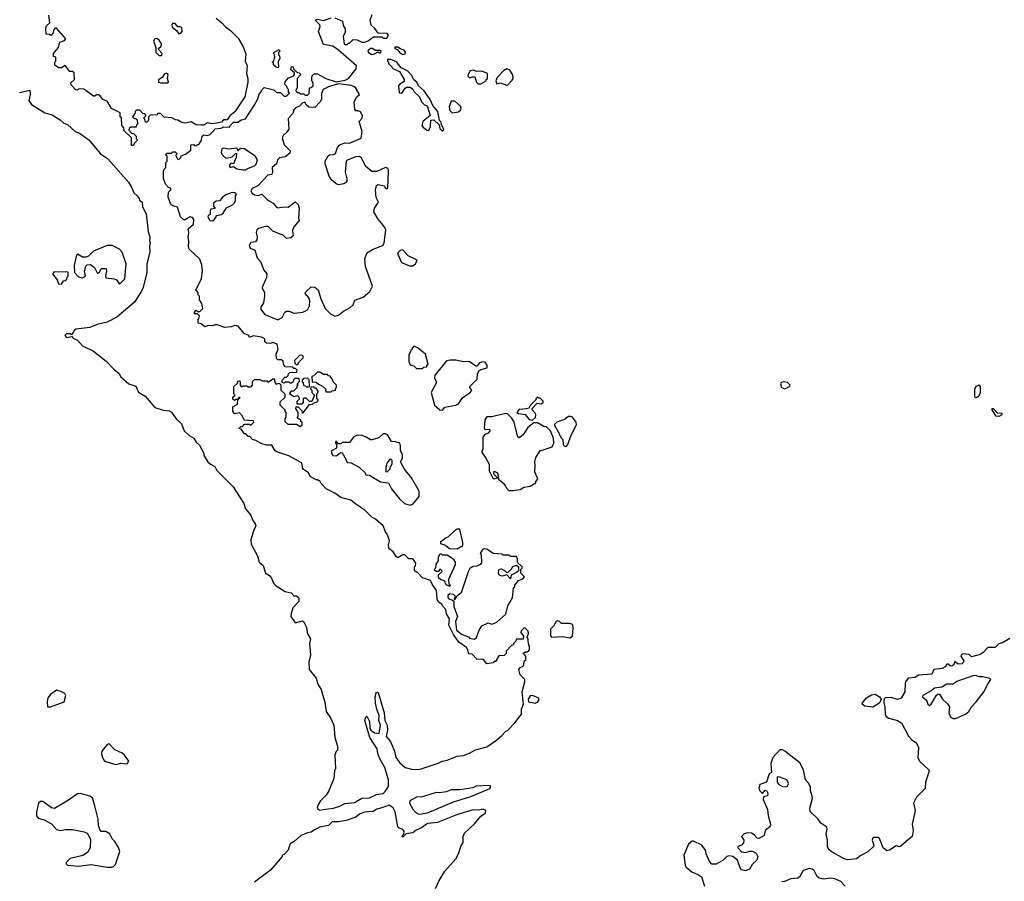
# Model space of a CAD drawing. Extents: x 2106670 to 2323771, y 35271 to 224896.
# Tile 270 of 419: x 2300577 to 2308539, y 93284 to 100249. Entities that reach past the tile are written whole.
import ezdxf

# ---------------------------------------------------------------- set-up
doc = ezdxf.new("R2010")
doc.units = 0

msp = doc.modelspace()

# ---------------------------------------------------------------- linework, layer by layer
at = {"layer": '0CON20XD'}
for points in [[(2302165, 100262.5), (2302213, 100223), (2302240.7, 100190.7), (2302283, 100163), (2302345, 100100), (2302382.5, 100035), (2302407, 99973), (2302400, 99915), (2302417.5, 99875), (2302410, 99815), (2302422.5, 99775), (2302423.3, 99745), (2302397.5, 99625), (2302316.4, 99503.6), (2302277, 99473), (2302255, 99440), (2302225, 99440), (2302208.3, 99421.7), (2302168.3, 99411.7), (2302127, 99407), (2302095, 99416.7), (2302065, 99397.5), (2302045, 99396.7), (2302005, 99400), (2301965, 99422.5), (2301915, 99412.5), (2301888.3, 99418.3), (2301855, 99437.5), (2301838.3, 99438.3), (2301807, 99457), (2301745, 99462.5), (2301715, 99490), (2301695, 99490), (2301685, 99480), (2301631.7, 99478.3), (2301620, 99465), (2301620, 99435), (2301605, 99420), (2301595, 99420), (2301590, 99445), (2301580, 99455), (2301598.3, 99471.7), (2301598.3, 99478.3), (2301588.3, 99488.3), (2301571.7, 99491.7), (2301548.3, 99518.3), (2301523, 99517), (2301511.7, 99508.3), (2301508.3, 99491.7), (2301490, 99465), (2301501.7, 99451.7), (2301515, 99450), (2301528.3, 99438.3), (2301530, 99405), (2301521.7, 99398.3), (2301518.3, 99381.7), (2301475, 99380), (2301461.7, 99368.3), (2301460, 99355), (2301481.7, 99331.7), (2301498.3, 99328.3), (2301518.3, 99308.3), (2301520, 99285), (2301530, 99275), (2301501.7, 99248.3), (2301498.3, 99231.7), (2301481.7, 99231.7), (2301480, 99295), (2301421.7, 99351.7), (2301420, 99375), (2301403, 99393), (2301400, 99455), (2301390, 99465), (2301390, 99495), (2301320.7, 99530.7), (2301285, 99590), (2301250, 99605), (2301227.5, 99635), (2301215, 99642.5), (2301198.3, 99641.7), (2301185, 99630), (2301175, 99630), (2301095, 99687.5), (2301055, 99690), (2301045, 99680), (2301031.7, 99681.7), (2300990, 99725), (2300991.7, 99738.3), (2301020, 99765), (2301018.3, 99818.3), (2301005, 99830), (2300981.7, 99831.7), (2300945, 99880), (2300915, 99860), (2300895, 99860), (2300861.7, 99881.7), (2300860, 99905), (2300870, 99915), (2300870, 99945), (2300851.7, 99951.7), (2300850, 99975), (2300890, 100025), (2300901.7, 100068.3), (2300938.3, 100081.7), (2300950, 100095), (2300875, 100180), (2300865, 100180), (2300850, 100165), (2300848.3, 100141.7), (2300828.3, 100121.7), (2300815, 100130), (2300791.7, 100131.7), (2300788.3, 100181.7), (2300795, 100200), (2300820, 100225), (2300813.3, 100285)], [(2303003, 100207), (2302967.5, 100245), (2302985, 100253.3), (2303035, 100243.8), (2303095, 100263.3)], [(2303125, 100263.3), (2303188.3, 100238.3), (2303193, 100203), (2303210, 100175), (2303210, 100145), (2303193.3, 100115), (2303200, 100055), (2303205, 100050), (2303225, 100050), (2303235, 100060), (2303245, 100060), (2303275, 100090), (2303305, 100087.5), (2303345, 100066.7), (2303365, 100066.7), (2303395, 100077.5), (2303438.3, 100111.7), (2303505, 100110), (2303515, 100100), (2303545, 100100), (2303560, 100125), (2303548.3, 100138.3), (2303475, 100140), (2303448.3, 100178.3), (2303420, 100205), (2303412.5, 100245), (2303428.3, 100291.7)], [(2303035, 93864.2), (2303115, 93875.6), (2303165, 93890.9), (2303205, 93913), (2303285, 93921.4), (2303345, 93954.8), (2303405, 93957.8), (2303463.1, 93985), (2303515, 93994.8), (2303531.4, 94008.6), (2303559.4, 94050.6), (2303560.3, 94105), (2303530, 94205), (2303490.4, 94275), (2303473.1, 94316.9), (2303467.2, 94355), (2303409.4, 94445), (2303368.9, 94585), (2303375, 94612.5), (2303385, 94620), (2303405, 94576.7), (2303409.5, 94525), (2303416.8, 94506.8), (2303445, 94485.3), (2303485, 94477.5), (2303495.9, 94545), (2303480.9, 94585), (2303484.7, 94625), (2303465, 94674), (2303453.8, 94723.8), (2303450.9, 94775), (2303462.5, 94815), (2303475, 94810), (2303525.4, 94644.6), (2303528.8, 94585), (2303548.9, 94545), (2303551.1, 94505), (2303541.3, 94455), (2303575.7, 94415), (2303606.8, 94335), (2303618.4, 94285), (2303652.3, 94242.3), (2303695, 94203.4), (2303755, 94188.7), (2303815, 94191.6), (2303961.9, 94238.1), (2303993.9, 94256.1), (2304035, 94263.3), (2304115, 94294.2), (2304165, 94302), (2304215, 94318.8), (2304263.5, 94346.6), (2304355, 94371.9), (2304431.8, 94425), (2304475, 94463.5), (2304505, 94494.4), (2304525, 94504.5), (2304581.4, 94565), (2304633.8, 94635), (2304636.2, 94675), (2304650, 94715), (2304640, 94815), (2304662.5, 94895), (2304662.5, 94915), (2304623, 94953), (2304612.5, 94995), (2304621.7, 95008.3), (2304650, 95025), (2304660, 95065), (2304670, 95075), (2304670, 95105), (2304651.7, 95121.7), (2304651.7, 95128.3), (2304665, 95140), (2304685, 95140), (2304700, 95155), (2304700, 95185), (2304693, 95193), (2304687.5, 95225), (2304690, 95245), (2304680, 95255), (2304691.7, 95288.3), (2304690, 95305), (2304665, 95330), (2304655, 95330), (2304641.7, 95318.3), (2304631.7, 95308.3), (2304630, 95295), (2304650, 95265), (2304648.3, 95241.7), (2304595, 95240), (2304590, 95225), (2304570, 95205), (2304570, 95195), (2304555, 95190), (2304510, 95145), (2304510, 95125), (2304495, 95110), (2304452.5, 95107.5), (2304425, 95060), (2304415, 95060), (2304405, 95050), (2304355, 95042.5), (2304327, 95077), (2304275, 95080), (2304235, 95120), (2304213, 95123), (2304205, 95130), (2304201.2, 95155), (2304190, 95175), (2304127, 95217), (2304085, 95280), (2304047.5, 95355), (2304052.5, 95405), (2304027.5, 95445), (2304021.7, 95481.7), (2303995, 95510), (2303990, 95525), (2303965, 95540), (2303953.9, 95563.9), (2303947.5, 95635), (2303912.5, 95685), (2303900, 95715), (2303835, 95737.5), (2303795, 95780), (2303785, 95782.5), (2303770, 95795), (2303770, 95825), (2303777, 95833), (2303780, 95855), (2303768.3, 95878.3), (2303755, 95890), (2303725, 95890), (2303691.7, 95921.7), (2303675, 95922.5), (2303635, 95900), (2303620.7, 95910.7), (2303596.4, 95946.4), (2303562.5, 95975), (2303560, 96005), (2303567, 96037), (2303552.5, 96085), (2303535, 96110), (2303516.1, 96156.1), (2303455, 96212.5), (2303425, 96227.5), (2303367.5, 96285), (2303295, 96332.5), (2303256.1, 96366.1), (2303175, 96386.7), (2303125, 96422.5), (2303055, 96457.5), (2303015, 96500), (2303005, 96520), (2302995, 96520), (2302985, 96530), (2302975, 96530), (2302925, 96557.5), (2302912.5, 96585), (2302872.3, 96612.3), (2302863.3, 96625), (2302862.5, 96655), (2302855, 96667.5), (2302753.6, 96723.6), (2302656.4, 96756.4), (2302643.3, 96765), (2302615, 96810), (2302575, 96810), (2302535, 96820), (2302487, 96847), (2302460, 96855), (2302438.3, 96878.3), (2302425, 96880), (2302405, 96900), (2302395, 96900), (2302368.3, 96938.3), (2302350, 96945), (2302365, 96960), (2302378.3, 96961.7), (2302395, 96980), (2302435, 96980), (2302445, 96970), (2302470, 96995), (2302467.5, 97007.5), (2302391.7, 97011.7), (2302380, 97045), (2302355, 97070), (2302315, 97062.5), (2302300, 97085), (2302301.7, 97118.3), (2302338.3, 97141.7), (2302340, 97180), (2302360, 97195), (2302351.7, 97198.3), (2302340, 97180), (2302325, 97180), (2302315, 97170), (2302301.7, 97181.7), (2302301.7, 97198.3), (2302320, 97215), (2302310, 97225), (2302310, 97285), (2302338.3, 97311.7), (2302341.7, 97328.3), (2302355, 97330), (2302360, 97325), (2302360, 97295), (2302375, 97280), (2302385, 97290), (2302415, 97290), (2302425, 97280), (2302448.3, 97281.7), (2302460, 97295), (2302460, 97325), (2302475, 97340), (2302525, 97340), (2302535, 97330), (2302575, 97330), (2302585, 97320), (2302628.3, 97348.3), (2302638.3, 97338.3), (2302640, 97315), (2302651.7, 97301.7), (2302675, 97310), (2302688.3, 97298.3), (2302690, 97255), (2302720, 97225), (2302720, 97195), (2302681.7, 97158.3), (2302680, 97135), (2302720, 97095), (2302720, 97085), (2302730, 97075), (2302730, 97035), (2302720, 97025), (2302721.7, 97001.7), (2302745, 96980), (2302815, 96980), (2302845, 96960), (2302860, 96975), (2302860, 96995), (2302851.7, 97001.7), (2302850, 97015), (2302831.7, 97021.7), (2302820, 97035), (2302830, 97045), (2302830, 97075), (2302810, 97105), (2302811.7, 97118.3), (2302828.3, 97118.3), (2302858.3, 97088.3), (2302861.7, 97071.7), (2302868.3, 97071.7), (2302921.7, 97138.3), (2302945, 97140), (2302951.7, 97148.3), (2302988.3, 97161.7), (2302990, 97175), (2302980, 97185), (2302980, 97225), (2302988.3, 97231.7), (2302990, 97245), (2302975, 97270), (2302965, 97270), (2302955, 97280), (2302931.7, 97278.3), (2302930, 97265), (2302940, 97255), (2302940, 97235), (2302960, 97215), (2302938.3, 97161.7), (2302921.7, 97161.7), (2302895, 97190), (2302875, 97190), (2302870, 97185), (2302870, 97155), (2302858.3, 97141.7), (2302821.7, 97141.7), (2302820, 97165), (2302840, 97185), (2302838.3, 97198.3), (2302825, 97207.5), (2302795, 97200), (2302760, 97225), (2302775, 97250), (2302795, 97250), (2302820, 97275), (2302821.7, 97288.3), (2302830, 97295), (2302820, 97305), (2302840, 97325), (2302838.3, 97348.3), (2302801.7, 97348.3), (2302791.7, 97338.3), (2302788.3, 97321.7), (2302775, 97310), (2302765, 97310), (2302755, 97320), (2302725, 97320), (2302715, 97310), (2302700, 97315), (2302700, 97335), (2302721.7, 97358.3), (2302735, 97360), (2302748.3, 97371.7), (2302750, 97385), (2302761.7, 97398.3), (2302815, 97400), (2302820, 97415), (2302808.3, 97428.3), (2302795, 97430), (2302785, 97440), (2302723, 97443), (2302710, 97465), (2302708.3, 97488.3), (2302695, 97500), (2302665, 97500), (2302655, 97510), (2302650, 97545), (2302667.5, 97585), (2302660, 97625), (2302625, 97640), (2302605, 97632.5), (2302573, 97633), (2302560, 97645), (2302558.3, 97668.3), (2302531.7, 97681.7), (2302465, 97692.5), (2302435, 97680), (2302430, 97695), (2302393.6, 97713.6), (2302345, 97772.5), (2302317, 97777), (2302287, 97767), (2302235, 97760), (2302175, 97782.5), (2302155, 97782.5), (2302135, 97773.3), (2302105, 97777.5), (2302075, 97767.5), (2302045, 97790), (2302020, 97795), (2302020, 97825), (2302027, 97833), (2302030, 97855), (2302015, 97870), (2301991.7, 97871.7), (2301990, 97885), (2302005, 97900), (2302015, 97890), (2302035, 97890), (2302057.5, 97915), (2302050, 97955), (2302030, 97985), (2302030, 98015), (2302020, 98025), (2302020, 98045), (2302002.5, 98065), (2302046.7, 98155), (2302056.4, 98223.6), (2302051.2, 98265), (2302035, 98312.5), (2301946.7, 98395), (2301941.2, 98415), (2301946.2, 98455), (2301938.8, 98495), (2301946.2, 98525), (2301940.7, 98559.3), (2301983.3, 98595), (2301986, 98635), (2301975, 98651.2), (2301955, 98656), (2301915, 98630), (2301905, 98630), (2301877.5, 98655), (2301853, 98733), (2301815, 98743.3), (2301800, 98755), (2301777.5, 98815), (2301780, 98855), (2301800, 98875), (2301800, 98885), (2301781.7, 98891.7), (2301755, 98920), (2301740, 98965), (2301740, 99025), (2301745, 99040), (2301760, 99055), (2301760, 99095), (2301770, 99105), (2301770, 99145), (2301760, 99155), (2301765, 99170), (2301805, 99170), (2301815, 99180), (2301835, 99180), (2301850, 99165), (2301840, 99155), (2301841.7, 99141.7), (2301848.3, 99138.3), (2301850, 99125), (2301865, 99120), (2301880, 99135), (2301881.7, 99148.3), (2301918.3, 99161.7), (2301960, 99195), (2301961.7, 99238.3), (2301985, 99240), (2301991.7, 99231.7), (2302005, 99230), (2302015, 99240), (2302025, 99240), (2302047.5, 99275), (2302051.7, 99308.3), (2302065, 99317.5), (2302095, 99312.5), (2302115, 99320), (2302150, 99355), (2302155, 99367.5), (2302205, 99372.5), (2302225, 99382.5), (2302275, 99380), (2302280, 99395), (2302305, 99420), (2302345, 99420), (2302363, 99437), (2302403, 99447), (2302472.5, 99555), (2302501.7, 99608.3), (2302513, 99647), (2302530, 99665), (2302530, 99675), (2302555, 99700), (2302631.7, 99681.7), (2302655, 99660), (2302685, 99660), (2302715, 99630), (2302735, 99630), (2302760, 99655), (2302750, 99665), (2302750, 99685), (2302741.7, 99691.7), (2302738.3, 99708.3), (2302720, 99725), (2302723, 99747), (2302751.7, 99778.3), (2302788.3, 99791.7), (2302800, 99805), (2302798.3, 99818.3), (2302770, 99845), (2302775, 99870), (2302788.3, 99868.3), (2302791.7, 99851.7), (2302821.7, 99821.7), (2302838.3, 99818.3), (2302850, 99805), (2302820, 99775), (2302820, 99695), (2302811.7, 99688.3), (2302810, 99675), (2302821.7, 99661.7), (2302835, 99660), (2302845, 99650), (2302875, 99650), (2302885, 99640), (2302905, 99640), (2302918.3, 99651.7), (2302921.7, 99698.3), (2302935, 99700), (2302950, 99715), (2302950, 99735), (2302940, 99755), (2302940, 99785), (2302945, 99800), (2302958.3, 99811.7), (2302985, 99812.5), (2303053, 99773), (2303135, 99746.2), (2303209.7, 99760.3), (2303237, 99773), (2303298.3, 99851.7), (2303300, 99875), (2303155, 100002.5), (2303110, 100035), (2303035, 100050), (2302993.8, 100155), (2303006.4, 100193.6), (2303003, 100207)], [(2301865, 100133.8), (2301880.4, 100139.5), (2301891.2, 100155), (2301887.5, 100185), (2301875, 100192.5), (2301855, 100192.5), (2301835, 100217.5), (2301811.7, 100218.3), (2301807.5, 100205), (2301813.3, 100185), (2301845, 100162.5), (2301865, 100133.8)], [(2301725, 99960), (2301730, 99975), (2301702.5, 100005), (2301700, 100015), (2301722.5, 100035), (2301723.3, 100055), (2301705, 100083.3), (2301685, 100096.2), (2301670, 100095), (2301660, 100075), (2301677.5, 100025), (2301677.5, 99985), (2301705, 99960), (2301725, 99960)], [(2302665, 99860), (2302650, 99865), (2302630, 99885), (2302628.3, 99898.3), (2302620, 99905), (2302628.3, 99911.7), (2302640, 99945), (2302637, 99967), (2302630, 99975), (2302632.5, 99985), (2302675, 100007.5), (2302680, 99995), (2302670, 99985), (2302670, 99965), (2302677, 99957), (2302680, 99935), (2302668.3, 99911.7), (2302670, 99865), (2302665, 99860)], [(2303425, 99967.5), (2303445, 99972.5), (2303475, 99990), (2303485, 99980), (2303495, 99980), (2303500, 99995), (2303495, 100000), (2303455, 100000), (2303427, 100017), (2303413, 100017), (2303393, 99997), (2303397.5, 99985), (2303425, 99967.5)], [(2303675, 99967.5), (2303695, 99972.5), (2303697, 99987), (2303685, 100002.5), (2303652.5, 100012.5), (2303635, 100027.5), (2303611.7, 100028.3), (2303610, 100015), (2303628.3, 100008.3), (2303655, 99977.5), (2303675, 99967.5)], [(2303995, 99350), (2304005, 99352.5), (2304007.5, 99365), (2303988.3, 99398.3), (2303985, 99420), (2303973, 99433), (2303957.5, 99507.5), (2303918.8, 99555), (2303896.7, 99605), (2303847.5, 99675), (2303802.5, 99715), (2303787.5, 99745), (2303763.6, 99763.6), (2303745, 99800), (2303715, 99832.5), (2303660.7, 99860.7), (2303625, 99907.5), (2303577, 99927), (2303551.7, 99928.3), (2303550, 99915), (2303558.3, 99908.3), (2303560, 99895), (2303590, 99865), (2303593.3, 99853.3), (2303649.3, 99829.3), (2303687, 99767), (2303685, 99750), (2303650.7, 99729.3), (2303640, 99715), (2303647, 99657), (2303667.5, 99655), (2303693.3, 99695), (2303705, 99703.3), (2303733.6, 99703.6), (2303756.4, 99686.4), (2303767.5, 99665), (2303810, 99625), (2303827.5, 99585), (2303851.7, 99561.7), (2303867.5, 99555), (2303873.6, 99543.6), (2303897.5, 99475), (2303837.5, 99425), (2303830, 99395), (2303840.7, 99380.7), (2303870, 99355), (2303885, 99352.5), (2303900, 99385), (2303903, 99437), (2303925, 99440), (2303968.3, 99398.3), (2303975, 99370), (2303995, 99350)], [(2304515, 99720), (2304525, 99722.5), (2304560.7, 99759.3), (2304566.7, 99775), (2304566.1, 99803.9), (2304541.7, 99841.7), (2304515, 99850.8), (2304488.8, 99835), (2304437, 99783), (2304427.5, 99755), (2304435, 99730), (2304465, 99737.5), (2304515, 99720)], [(2301715, 99737.5), (2301775, 99740), (2301780, 99745), (2301773.3, 99775), (2301776.7, 99805), (2301768, 99818), (2301748.3, 99811.7), (2301729.3, 99780.7), (2301698.3, 99761.7), (2301700, 99745), (2301715, 99737.5)], [(2304305, 99730), (2304350, 99755), (2304350, 99765), (2304360, 99775), (2304360, 99815), (2304315, 99833.3), (2304275, 99830), (2304245, 99840), (2304220, 99835), (2304203, 99807), (2304201.7, 99791.7), (2304215, 99780), (2304235, 99787.5), (2304257, 99787), (2304270, 99745), (2304285, 99730), (2304305, 99730)], [(2302665, 97823.3), (2302699.3, 97840.7), (2302722.5, 97885), (2302735, 97892.5), (2302755, 97892.5), (2302795, 97875.7), (2302865.6, 97884.4), (2302905.7, 97904.3), (2302921.2, 97935), (2302924.2, 97975), (2302917, 97997), (2302886.7, 98035), (2302890.8, 98049.2), (2302935, 98090.8), (2302965, 98087.1), (2302991.9, 98065), (2303013.3, 97993.3), (2303048, 97915), (2303091.1, 97871.1), (2303125, 97852.5), (2303155, 97860.5), (2303195, 97893.6), (2303248.5, 97921.5), (2303274.4, 97945), (2303288.3, 97981.7), (2303355, 98006), (2303408.3, 98051.7), (2303430, 98095), (2303374.4, 98254.4), (2303367.1, 98315), (2303382.5, 98355), (2303395, 98368.8), (2303435, 98393.8), (2303512.5, 98425), (2303525, 98442.5), (2303537.7, 98547.7), (2303529.7, 98569.7), (2303502, 98605), (2303475, 98636.7), (2303440.8, 98695), (2303445.8, 98724.2), (2303477.5, 98775), (2303460.7, 98810.7), (2303453.3, 98875), (2303461.7, 98908.3), (2303475, 98917.5), (2303527, 98907), (2303530, 98895), (2303545, 98882.5), (2303555, 98890), (2303560, 99025), (2303555.9, 99045.9), (2303535, 99053.8), (2303465, 99023.3), (2303425, 99022.5), (2303373.9, 99063.9), (2303341.2, 99131.2), (2303325, 99143.3), (2303295, 99141.2), (2303225, 99113.3), (2303216.7, 99105), (2303207.7, 99017.7), (2303223, 98963), (2303222.5, 98945), (2303215, 98932.5), (2303197.7, 98922.3), (2303155, 98913.8), (2303135, 98921.2), (2303096.4, 98956.4), (2303080.8, 98985), (2303046.7, 99085), (2303046.7, 99105), (2303071.2, 99148.8), (2303082.7, 99157.3), (2303115, 99160), (2303131.2, 99168.8), (2303147.5, 99215), (2303165, 99237.5), (2303205, 99253.3), (2303245, 99250), (2303337.5, 99292.5), (2303346, 99345), (2303323.3, 99425), (2303346.1, 99453.9), (2303348.8, 99475), (2303332.5, 99505), (2303315, 99513.3), (2303295, 99512.5), (2303287, 99527), (2303281.2, 99585), (2303303.8, 99625), (2303326.2, 99645), (2303295.5, 99695.5), (2303279.3, 99709.3), (2303256.8, 99716.8), (2303155, 99730), (2303073.6, 99706.4), (2303030, 99685), (2303018.3, 99651.7), (2303017.5, 99605), (2303007.5, 99585), (2302965, 99540), (2302915, 99543.3), (2302895, 99560), (2302885, 99580), (2302875, 99580), (2302860, 99575), (2302839.3, 99550.7), (2302815, 99540), (2302795, 99520), (2302785, 99490), (2302748.3, 99451.7), (2302754.2, 99365), (2302735, 99336.2), (2302710, 99315), (2302700, 99295), (2302715, 99237.5), (2302765, 99190), (2302760.7, 99169.3), (2302725, 99140), (2302677, 99133), (2302662.5, 99115), (2302653.3, 99085), (2302617.5, 99055), (2302622.5, 99015), (2302615, 98997.5), (2302585, 98992.5), (2302502.5, 98905), (2302455.9, 98884.1), (2302446.2, 98865), (2302455.8, 98845.8), (2302475, 98832), (2302505, 98826.7), (2302535, 98837.5), (2302585, 98790), (2302625.6, 98765.6), (2302655, 98732.5), (2302665, 98727.5), (2302695, 98733.3), (2302735, 98737.5), (2302747, 98733), (2302805, 98777.5), (2302830, 98755), (2302836.7, 98725), (2302832.5, 98645), (2302837.5, 98625), (2302793.3, 98575), (2302783.3, 98545), (2302787.5, 98502.5), (2302770, 98485), (2302735, 98480), (2302710, 98505), (2302625, 98540), (2302587, 98577), (2302565, 98577.5), (2302508.3, 98561.7), (2302495, 98550), (2302490, 98525), (2302497.5, 98495), (2302495, 98470), (2302485, 98452.5), (2302445, 98447.5), (2302432.5, 98425), (2302441.7, 98401.7), (2302477.5, 98385), (2302497.5, 98325), (2302523.6, 98293.6), (2302550, 98225), (2302576.2, 98195), (2302573.8, 98165), (2302537.5, 98085), (2302537.5, 98075), (2302557.5, 98045), (2302557.5, 98015), (2302549.3, 97960.7), (2302527.5, 97925), (2302527.5, 97905), (2302560, 97865), (2302665, 97823.3)], [(2300575, 99660), (2300658.3, 99678.3), (2300661.2, 99645), (2300651.2, 99595), (2300672.3, 99562.3), (2300780, 99495), (2300840.7, 99480.7), (2300905, 99440), (2300933.9, 99413.9), (2300965, 99402.5), (2301026.4, 99346.4), (2301060.7, 99330.7), (2301135, 99277.5), (2301227, 99167), (2301286.1, 99126.1), (2301315, 99097.5), (2301456.7, 98935), (2301485, 98890), (2301499.3, 98849.3), (2301527.5, 98825), (2301542.5, 98805), (2301545, 98790), (2301567.5, 98775), (2301570, 98735), (2301599.3, 98679.3), (2301616.4, 98536.4), (2301628.8, 98495), (2301626.7, 98465), (2301633.3, 98445), (2301626.7, 98415), (2301628.3, 98371.7), (2301606.4, 98273.6), (2301606.2, 98205), (2301576.2, 98085), (2301563.3, 98055), (2301505, 97966.7), (2301363.3, 97845), (2301285, 97803.8), (2301204.2, 97785.8), (2301145, 97760), (2301035, 97747.5), (2301020.7, 97739.3), (2300998.3, 97701.7), (2300985, 97710), (2300955, 97710), (2300942.5, 97695), (2300955, 97680), (2300998.3, 97688.3), (2301010, 97675), (2301045, 97657.5), (2301083.9, 97613.9), (2301175, 97570), (2301277.7, 97487.7), (2301345, 97417.5), (2301378.3, 97391.7), (2301395, 97362.5), (2301460, 97305), (2301516.4, 97286.4), (2301537, 97237), (2301592.5, 97205), (2301670, 97115), (2301736.7, 97093.3), (2301785, 97086.2), (2301805.9, 97075.9), (2301842.3, 97022.3), (2301885, 96982.5), (2301907.5, 96925), (2301947, 96887), (2301985, 96867.5), (2302003.6, 96833.6), (2302030.7, 96810.7), (2302067.5, 96745), (2302067.5, 96725), (2302097.5, 96675), (2302120, 96655), (2302156.4, 96636.4), (2302170, 96605), (2302303, 96473), (2302388.3, 96338.3), (2302403.9, 96293.9), (2302445, 96242.5), (2302458.8, 96205), (2302485, 96167.5), (2302485.6, 96155), (2302470, 96125), (2302445.6, 96045), (2302448.1, 96008.1), (2302499.2, 95915), (2302513.3, 95865), (2302545, 95837.5), (2302563.9, 95773.9), (2302596.1, 95756.1), (2302612.5, 95735), (2302630, 95695), (2302651.7, 95671.7), (2302725, 95627.1), (2302773.3, 95615), (2302795, 95592.5), (2302815, 95592.5), (2302833.3, 95575), (2302833.3, 95545), (2302786.3, 95493.7), (2302771.7, 95448.3), (2302770.9, 95425), (2302805, 95374.2), (2302865, 95388.6), (2302875, 95381.2), (2302895, 95342.5), (2302904.1, 95284.1), (2302928, 95245), (2302920, 95205), (2302927.5, 95115), (2302915.4, 95055), (2302917.5, 94995), (2302975, 94926.2), (2302987.9, 94877.9), (2303015, 94833.3), (2303024.2, 94805), (2303045, 94732.5), (2303056.4, 94656.4), (2303091.2, 94605), (2303116.7, 94545), (2303126.7, 94445), (2303147.5, 94375), (2303146.7, 94345), (2303136.4, 94333.6), (2303126.7, 94305), (2303130, 94195), (2303123.8, 94176.2), (2303116.7, 94115), (2303076.2, 94015), (2303055, 93980), (2303010, 93935), (2302991.2, 93905), (2302982.5, 93875), (2302987, 93867), (2303005, 93860), (2303035, 93864.2)], [(2304075, 99497.5), (2304125, 99503.3), (2304141.2, 99518.8), (2304147.5, 99535), (2304140.7, 99550.7), (2304095, 99590), (2304065, 99590), (2304048.8, 99545), (2304054.5, 99514.5), (2304075, 99497.5)], [(2302385, 99036.2), (2302405, 99036.7), (2302415, 99043.3), (2302475, 99068), (2302488.8, 99081.2), (2302498.8, 99115), (2302483.1, 99143.1), (2302395, 99204.3), (2302363.3, 99206.7), (2302340, 99190), (2302335, 99210), (2302265, 99202.5), (2302225, 99210), (2302212.5, 99205), (2302207.5, 99175), (2302217.5, 99155), (2302245, 99130), (2302295, 99140), (2302321.7, 99168.3), (2302330, 99170), (2302326.7, 99135), (2302307, 99083), (2302285, 99090), (2302273, 99077), (2302273, 99063), (2302280, 99055), (2302305, 99062.5), (2302334.2, 99044.2), (2302385, 99036.2)], [(2302135, 98622.5), (2302148.6, 98631.4), (2302170, 98665), (2302205, 98673.8), (2302222.5, 98685), (2302250.7, 98729.3), (2302298.3, 98751.7), (2302315, 98767.5), (2302323, 98787), (2302322.5, 98827.5), (2302330, 98835), (2302318.3, 98848.3), (2302295, 98852.5), (2302245, 98833.3), (2302215, 98812.5), (2302196.2, 98783.8), (2302165, 98781.2), (2302144.2, 98765.8), (2302143, 98743), (2302157, 98723), (2302123.6, 98716.4), (2302117.5, 98705), (2302117.5, 98675), (2302102.5, 98667.5), (2302097.5, 98655), (2302115, 98626.2), (2302135, 98622.5)], [(2301385, 98110), (2301426.2, 98155), (2301437.5, 98275), (2301405, 98370), (2301383.6, 98393.6), (2301325, 98422.5), (2301285, 98422.5), (2301175, 98377.5), (2301133.8, 98336.2), (2301115, 98330), (2301085, 98330), (2301045, 98352.5), (2301037.5, 98345), (2301017.5, 98265), (2301020, 98205), (2301051.7, 98171.7), (2301085, 98163.3), (2301110, 98175), (2301102.5, 98215), (2301113, 98257), (2301123, 98267), (2301149.3, 98269.3), (2301182.5, 98245), (2301205, 98197.5), (2301223, 98207), (2301235, 98237.5), (2301276.7, 98236.7), (2301280, 98215), (2301270, 98175), (2301273.6, 98163.6), (2301340, 98155), (2301360, 98145), (2301385, 98110)], [(2303730.3, 98260.3), (2303755, 98260.6), (2303778.1, 98275), (2303792.5, 98305), (2303719.7, 98339.7), (2303675, 98390), (2303655, 98383.3), (2303636.2, 98365), (2303636, 98355), (2303665, 98286.7), (2303730.3, 98260.3)], [(2300915, 98110), (2300931.7, 98138.3), (2300945, 98140), (2300958.3, 98151.7), (2300961.7, 98168.3), (2300970, 98175), (2300968.3, 98208.3), (2300855, 98210), (2300842.5, 98195), (2300880, 98145), (2300890, 98115), (2300915, 98110)], [(2302825, 97460), (2302831.7, 97478.3), (2302870, 97515), (2302868.3, 97528.3), (2302857, 97537), (2302840, 97535), (2302800, 97495), (2302801.7, 97471.7), (2302811.7, 97461.7), (2302825, 97460)], [(2303835, 97430), (2303845, 97440), (2303868.3, 97441.7), (2303870, 97455), (2303880, 97465), (2303857.5, 97545), (2303800, 97595), (2303765, 97610), (2303750, 97595), (2303750, 97585), (2303740, 97575), (2303723.6, 97536.4), (2303722.5, 97485), (2303735, 97460), (2303765, 97450), (2303785, 97430), (2303835, 97430)], [(2303995, 97092.5), (2304015, 97116.7), (2304105, 97132.5), (2304125, 97142.5), (2304157, 97193), (2304223, 97237), (2304232.5, 97255), (2304217.5, 97275), (2304217.5, 97285), (2304275.9, 97344.1), (2304278.6, 97385), (2304289.2, 97410.8), (2304305, 97422), (2304357.5, 97435), (2304357.5, 97455), (2304345, 97477.5), (2304325, 97483.3), (2304296.1, 97473.9), (2304275, 97447.5), (2304265, 97447.5), (2304213, 97487), (2304165, 97483.3), (2304103.6, 97496.4), (2304055, 97496.7), (2304035, 97492.5), (2304020.4, 97479.5), (2303933.3, 97375), (2303932.5, 97355), (2303947.5, 97315), (2303903.3, 97235), (2303931.7, 97131.7), (2303973.9, 97093.9), (2303995, 97092.5)], [(2303095, 97240), (2303105, 97250), (2303130, 97255), (2303130, 97265), (2303140, 97275), (2303140, 97295), (2303111.7, 97321.7), (2303110, 97335), (2303088.3, 97368.3), (2303075, 97370), (2303065, 97380), (2303035, 97380), (2303005, 97400), (2302985, 97400), (2302955, 97370), (2302940, 97365), (2302941.7, 97321.7), (2302975, 97320), (2302993, 97303), (2303025, 97287.5), (2303050, 97265), (2303051.7, 97241.7), (2303095, 97240)], [(2302915, 97280), (2302920, 97285), (2302918.3, 97338.3), (2302905, 97350), (2302871.7, 97348.3), (2302860, 97335), (2302861.7, 97321.7), (2302870, 97315), (2302871.7, 97291.7), (2302885, 97290), (2302895, 97280), (2302915, 97280)], [(2306765, 97264.4), (2306802.5, 97285), (2306808, 97295), (2306785, 97316.9), (2306755, 97320.8), (2306735, 97316.7), (2306730, 97305), (2306737.5, 97275), (2306765, 97264.4)], [(2308315, 97192.5), (2308305, 97193.3), (2308301.7, 97201.7), (2308300, 97265), (2308315, 97287.5), (2308335, 97297.5), (2308343, 97283), (2308343.3, 97235), (2308332.5, 97205), (2308315, 97192.5)], [(2304725, 97012.5), (2304747, 97033), (2304750, 97055), (2304747.5, 97065), (2304720, 97095), (2304720, 97105), (2304761.7, 97148.3), (2304795, 97142.5), (2304810, 97155), (2304810, 97165), (2304785, 97190), (2304775, 97190), (2304765, 97200), (2304750, 97185), (2304750, 97175), (2304705, 97130), (2304695, 97110), (2304675, 97102.5), (2304615, 97097.5), (2304597.5, 97075), (2304610, 97065), (2304665, 97056.7), (2304696.4, 97016.4), (2304725, 97012.5)], [(2304533, 96443), (2304565, 96443.3), (2304625, 96452.5), (2304655, 96470), (2304705, 96477.5), (2304750, 96505), (2304750, 96515), (2304767.5, 96535), (2304742.5, 96595), (2304746.7, 96645), (2304742, 96675), (2304750.4, 96709.5), (2304785, 96762.5), (2304883, 96797), (2304897.5, 96825), (2304892.5, 96865), (2304870, 96925), (2304838.3, 96958.3), (2304815, 96960), (2304765, 96990), (2304735, 96990), (2304685, 96952.5), (2304647.9, 96892.1), (2304615, 96870), (2304606.4, 96876.4), (2304600, 96895), (2304576.3, 96996.3), (2304557.1, 97027.1), (2304522, 97062), (2304505, 97066.7), (2304395, 97037.5), (2304355, 97037.5), (2304337.5, 97015), (2304332.5, 96945), (2304345, 96937.5), (2304375, 96940), (2304377.5, 96925), (2304365, 96907.5), (2304337, 96893), (2304322.5, 96875), (2304322.5, 96775), (2304312.5, 96755), (2304347.5, 96705), (2304372.5, 96655), (2304373, 96603), (2304403.6, 96543.6), (2304415, 96537.5), (2304440, 96545), (2304410, 96575), (2304415, 96600), (2304435, 96587.5), (2304442.5, 96575), (2304450, 96535), (2304495, 96497.5), (2304515, 96460), (2304533, 96443)], [(2308495, 97040), (2308473.6, 97043.6), (2308440, 97095), (2308440, 97105), (2308450, 97105), (2308485, 97070), (2308518.3, 97068.3), (2308520, 97055), (2308495, 97040)], [(2304995, 96800), (2305010, 96815), (2305032.5, 96885), (2305080, 96975), (2305076.1, 96996.1), (2305047.5, 97035), (2305035, 97042.5), (2305015, 97042.5), (2304983.6, 97016.4), (2304920, 96995), (2304900, 96975), (2304940, 96905), (2304941.7, 96891.7), (2304950, 96885), (2304951.7, 96871.7), (2304970, 96855), (2304971.7, 96811.7), (2304981.7, 96801.7), (2304995, 96800)], [(2303735, 96324), (2303757, 96333), (2303806.1, 96393.9), (2303806.4, 96436.4), (2303746.1, 96546.1), (2303687.5, 96615), (2303657.5, 96675), (2303672.5, 96705), (2303672.5, 96735), (2303657.5, 96765), (2303657.5, 96805), (2303650, 96825), (2303615, 96837.5), (2303585, 96840), (2303555, 96890), (2303535, 96902.5), (2303515, 96900), (2303485, 96872.5), (2303465, 96862.5), (2303425, 96852.5), (2303415, 96852.5), (2303380, 96875), (2303347, 96887), (2303305, 96890), (2303277, 96873), (2303245, 96830), (2303185, 96830), (2303175, 96820), (2303155, 96820), (2303138.3, 96838.3), (2303131.7, 96838.3), (2303130, 96825), (2303140, 96815), (2303140, 96785), (2303097.5, 96765), (2303097.5, 96745), (2303110, 96725), (2303136.4, 96723.6), (2303175, 96750), (2303188.3, 96748.3), (2303190, 96735), (2303198.3, 96728.3), (2303200, 96715), (2303208.3, 96708.3), (2303225, 96670), (2303257, 96667), (2303325, 96630), (2303370, 96585), (2303375, 96570), (2303405, 96567.5), (2303493.6, 96513.6), (2303560, 96505), (2303585, 96457.5), (2303647.5, 96375), (2303689.3, 96339.3), (2303735, 96324)], [(2303545, 96590), (2303540, 96595), (2303540, 96635), (2303547.5, 96665), (2303575, 96700), (2303587, 96687), (2303587.5, 96655), (2303570, 96625), (2303570, 96615), (2303545, 96590)], [(2304115, 95972.5), (2304161.7, 95998.3), (2304161.7, 96021.7), (2304135, 96130), (2304115, 96130), (2304090, 96115), (2304040, 96065), (2304025, 96060), (2303980, 96025), (2303980, 96015), (2304020.7, 96000.7), (2304053, 95973), (2304115, 95972.5)], [(2304255, 95240), (2304270, 95255), (2304292, 95315), (2304315, 95350), (2304365, 95372.5), (2304395, 95362.5), (2304435, 95380), (2304507, 95443), (2304525, 95510), (2304563.3, 95575), (2304570, 95655), (2304580, 95665), (2304581.7, 95678.3), (2304610, 95715), (2304645, 95730), (2304660, 95745), (2304630, 95775), (2304630, 95805), (2304640, 95815), (2304640, 95825), (2304601.7, 95861.7), (2304601.7, 95891.7), (2304595, 95910), (2304545, 95910), (2304535, 95920), (2304485, 95920), (2304475, 95927.5), (2304405, 95932.5), (2304355, 95970), (2304335, 95972.5), (2304320, 95965), (2304300, 95935), (2304310, 95925), (2304311.7, 95858.3), (2304300, 95845), (2304275, 95832.5), (2304245, 95827.5), (2304217, 95813), (2304202.5, 95785), (2304146.7, 95615), (2304107.5, 95582.5), (2304095, 95560), (2304090, 95565), (2304100, 95585), (2304085, 95602.5), (2304055, 95606.7), (2304040, 95595), (2304038.3, 95578.3), (2304047, 95567), (2304077.5, 95557.5), (2304087.5, 95547.5), (2304088, 95505), (2304116.7, 95425), (2304102.5, 95385), (2304110, 95315), (2304155, 95280), (2304205, 95260), (2304215, 95250), (2304255, 95240)], [(2304055, 95670), (2304060, 95675), (2304050, 95685), (2304047.5, 95725), (2304102.5, 95845), (2304102.5, 95865), (2304087.5, 95885), (2304035, 95920), (2303995, 95920), (2303985, 95930), (2303973, 95927), (2303961.7, 95901.7), (2303960, 95875), (2303943, 95847), (2303940, 95815), (2303930, 95805), (2303945, 95790), (2303968.3, 95791.7), (2303975, 95810), (2303988.3, 95798.3), (2303990, 95785), (2303961.7, 95758.3), (2303961.7, 95741.7), (2303983, 95723), (2304010, 95715), (2304023.6, 95683.6), (2304055, 95670)], [(2304545, 95730), (2304515, 95760), (2304478.8, 95751.2), (2304456.4, 95756.4), (2304448.8, 95775), (2304450.4, 95799.5), (2304455, 95806.7), (2304469.3, 95809.3), (2304497, 95797), (2304511.7, 95781.7), (2304525, 95780), (2304555, 95810), (2304565, 95830), (2304595, 95840), (2304610, 95825), (2304610, 95795), (2304595, 95780), (2304551.7, 95758.3), (2304545, 95730)], [(2305025, 95253.3), (2305047.5, 95265), (2305053, 95333), (2305050, 95355), (2305041.7, 95361.7), (2305025, 95367.5), (2304958.3, 95368.3), (2304943.3, 95383.3), (2304925, 95388.8), (2304915, 95383.3), (2304893, 95347), (2304868.3, 95321.7), (2304868.3, 95268.3), (2304878.3, 95258.3), (2304965, 95263.3), (2305025, 95253.3)], [(2308582.3, 95247.7), (2308525, 95212.5), (2308495, 95203.3), (2308465, 95174), (2308406.2, 95173.8), (2308367.7, 95132.3), (2308345, 95117.5), (2308275, 95097.5), (2308255, 95116.7), (2308205, 95122.5), (2308190, 95115), (2308187.5, 95105), (2308211.2, 95065), (2308210, 95055), (2308195, 95040.8), (2308165, 95039.2), (2308135, 95060), (2308130, 95035), (2308115, 95023.3), (2308100, 95025), (2308085, 95040), (2308075, 95040), (2308061.7, 95018.3), (2308035.8, 95004.2), (2307970, 94995), (2307953, 94957), (2307845, 94950), (2307819.1, 94930.9), (2307762.5, 94925), (2307740, 94895), (2307738.3, 94881.7), (2307734.2, 94815), (2307706.1, 94763.9), (2307675, 94754.7), (2307625, 94770.9), (2307581.9, 94768.1), (2307568.8, 94761.2), (2307566.1, 94726.1), (2307573.6, 94693.6), (2307575, 94630), (2307583.3, 94615), (2307605, 94603.3), (2307675, 94583.8), (2307708, 94565), (2307765, 94456.2), (2307795, 94424), (2307819.7, 94409.7), (2307835.8, 94385), (2307844, 94365), (2307839.2, 94285), (2307852.5, 94255), (2307925, 94188.8), (2307930.8, 94175), (2307900.5, 94085), (2307900, 94035), (2307828, 93965), (2307804.2, 93915), (2307819.4, 93855), (2307794, 93745), (2307803.3, 93695), (2307793.6, 93646.4), (2307695, 93563.3), (2307665, 93570), (2307610, 93535), (2307588.8, 93531.2), (2307559.4, 93555), (2307529.6, 93629.5), (2307515, 93636.7), (2307485, 93637.5), (2307476.7, 93633.3), (2307471.2, 93615), (2307484.2, 93575), (2307482, 93565), (2307435, 93520.8), (2307377.9, 93492.1), (2307344.4, 93465.6), (2307275, 93458.1), (2307245, 93464.4), (2307140, 93525), (2307120.9, 93540.9), (2307109.2, 93565), (2307108.6, 93615), (2307098.6, 93665), (2307106, 93705), (2307102.7, 93722.7), (2307056, 93755), (2307033.3, 93785), (2306968.3, 93848.3), (2306966, 93875), (2306987.1, 93955), (2306983.7, 93983.7), (2306971.2, 94015), (2306971.2, 94045), (2306958, 94075), (2306931.2, 94105), (2306914.3, 94185), (2306885, 94242.5), (2306765.4, 94335.4), (2306745, 94345.6), (2306725, 94347.1), (2306665.9, 94284.1), (2306650, 94235), (2306652.5, 94197.5), (2306657.5, 94162.5), (2306636.7, 94153.3), (2306615.7, 94084.3), (2306562.5, 94065), (2306553.3, 94036.7), (2306561.4, 94015), (2306585, 93992.5), (2306605, 94020), (2306615, 94016.7), (2306626, 93996), (2306623.8, 93975), (2306592.3, 93967.7), (2306590, 93945), (2306624.6, 93865), (2306629.2, 93815), (2306648.9, 93745), (2306645, 93726), (2306606, 93695), (2306596.8, 93653.2), (2306555, 93628.6), (2306541.5, 93631.5), (2306515, 93660), (2306495, 93672), (2306465, 93676.2), (2306435, 93666.7), (2306412.5, 93645), (2306432.5, 93615), (2306430, 93595), (2306412.5, 93575), (2306383.3, 93565), (2306384, 93555), (2306415, 93523.1), (2306452.3, 93517.7), (2306475, 93526.2), (2306503.6, 93526.4), (2306532.3, 93512.3), (2306545.5, 93485), (2306537.5, 93455), (2306499.8, 93420.2), (2306477.3, 93382.7), (2306445, 93367.1), (2306415, 93376), (2306403, 93393), (2306380.6, 93455), (2306345, 93483.3), (2306315, 93489.5), (2306295, 93485.5), (2306266.5, 93453.5), (2306208.3, 93421.7), (2306175, 93422.9), (2306153.9, 93443.9), (2306128.2, 93505), (2306123.1, 93535), (2306092.5, 93575), (2306025, 93608.6), (2306015, 93608.6), (2305985.9, 93584.1), (2305948.1, 93495), (2305958, 93415), (2305967.3, 93397.3), (2306010.9, 93360.9), (2306066.9, 93336.9), (2306089.1, 93319.1), (2306116, 93245)], [(2308145, 94600), (2308225, 94636), (2308253.1, 94656.9), (2308273.3, 94695), (2308312, 94735), (2308375, 94818.8), (2308399.8, 94870.2), (2308431.2, 94915), (2308423, 94923), (2308365, 94937.8), (2308335.9, 94935.9), (2308306.5, 94946.5), (2308285.4, 94944.6), (2308155, 94900), (2308125, 94878), (2308075, 94877.3), (2308035, 94854.2), (2307974.2, 94845.8), (2307947.3, 94822.7), (2307880, 94785), (2307877.5, 94775), (2307908.8, 94748.8), (2307920, 94715), (2307935, 94704), (2307948.8, 94715), (2307990.4, 94789.5), (2308005, 94798), (2308015.8, 94795.8), (2308038.8, 94755), (2308079.6, 94719.5), (2308096.7, 94695), (2308090, 94645), (2308105, 94610), (2308125, 94600), (2308145, 94600)], [(2300825, 94693.8), (2300935.9, 94734.1), (2300951.2, 94785), (2300941.2, 94801.2), (2300905, 94822), (2300875, 94828), (2300826.2, 94795), (2300804.1, 94765.9), (2300798.8, 94735), (2300802.5, 94695), (2300825, 94693.8)], [(2304745, 94724.2), (2304765, 94732.5), (2304775.7, 94745), (2304775, 94763.3), (2304725, 94786.7), (2304705, 94782.5), (2304687.5, 94755), (2304692.5, 94735), (2304745, 94724.2)], [(2307475, 94692), (2307410.4, 94700.5), (2307393.6, 94713.6), (2307390, 94725), (2307423.7, 94766.3), (2307465, 94790.8), (2307495, 94797.1), (2307530.8, 94775), (2307543.8, 94755), (2307531.2, 94728.8), (2307516.7, 94715), (2307475, 94692)], [(2301355, 94228.8), (2301395, 94238), (2301445, 94234), (2301458.8, 94255), (2301423.9, 94303.9), (2301405, 94320), (2301347, 94347), (2301300, 94395), (2301285, 94390), (2301242.5, 94335), (2301239.4, 94315), (2301245.7, 94285.7), (2301261.4, 94261.4), (2301275, 94253.3), (2301355, 94228.8)], [(2306772.7, 94047.3), (2306785, 94052), (2306794.3, 94075), (2306779.2, 94105), (2306723.8, 94126.2), (2306703, 94127), (2306701.9, 94085), (2306715.8, 94065), (2306745, 94050), (2306772.7, 94047.3)], [(2303805, 93826.7), (2303825, 93830), (2303875, 93838.5), (2304085, 93926.7), (2304225, 93968.6), (2304355, 94023.8), (2304377.5, 94035), (2304387.3, 94047.3), (2304382.5, 94055), (2304335, 94059.2), (2304305, 94053.1), (2304275, 94055.6), (2304241.2, 94038.9), (2304136.6, 94023.4), (2304066.8, 94023.2), (2304025, 94005.8), (2303975, 93999), (2303945, 94001.7), (2303835, 93966.5), (2303785, 93964), (2303732.2, 93935), (2303727.9, 93915), (2303755.8, 93865.8), (2303780, 93840), (2303805, 93826.7)], [(2301285, 93396.7), (2301323, 93397), (2301335, 93402.5), (2301351.7, 93418.3), (2301387.5, 93525), (2301375, 93557.5), (2301345.8, 93605.8), (2301325, 93626.7), (2301306.2, 93666.2), (2301275, 93686.5), (2301237.1, 93687.1), (2301225, 93703.3), (2301214.3, 93735), (2301210.8, 93785), (2301186, 93895), (2301165, 93957.5), (2301145, 93973.3), (2301067, 93993), (2301045, 93990), (2300965, 93933.3), (2300858.8, 93871.2), (2300835, 93878.9), (2300765, 93928), (2300745, 93930), (2300730, 93915), (2300712.5, 93845), (2300713.6, 93813.6), (2300727.5, 93795), (2300775, 93779.4), (2300835, 93748.8), (2300875, 93702.5), (2300905, 93693.8), (2300947.3, 93702.7), (2301005, 93701.4), (2301097.5, 93685), (2301122.4, 93672.4), (2301150, 93625), (2301145.8, 93554.2), (2301124.2, 93515.8), (2301087.4, 93492.6), (2300985, 93467.1), (2300954.2, 93435), (2300952, 93425), (2300962.5, 93415), (2301053.9, 93406.1), (2301155, 93418.8), (2301285, 93396.7)], [(2303940, 93225), (2303966.2, 93285), (2304015, 93366.7), (2304103.3, 93465), (2304126.2, 93505), (2304144.3, 93565.7), (2304162.3, 93597.7), (2304164.1, 93645.9), (2304175, 93673.3), (2304255, 93748), (2304305, 93810), (2304343.8, 93835), (2304345.7, 93855.7), (2304325, 93867.1), (2304285, 93858.9), (2304245, 93861.1), (2304116.2, 93825), (2303955, 93759.6), (2303875, 93751.8), (2303826, 93715), (2303783.6, 93696.4), (2303756.2, 93675), (2303701.2, 93668.8), (2303675, 93640), (2303670, 93645), (2303672.5, 93655), (2303682.5, 93665), (2303687, 93687), (2303675, 93702.5), (2303645, 93713.3), (2303634.4, 93724.4), (2303613.2, 93845), (2303597.1, 93877.1), (2303565, 93900.3), (2303505, 93876.5), (2303465, 93868.1), (2303435, 93847.5), (2303365, 93843.4), (2303323.8, 93826.2), (2303295, 93800.9), (2303216, 93774), (2303155, 93763.8), (2303104.8, 93765.2), (2303075, 93734.6), (2303005, 93721.8), (2302960.6, 93699.4), (2302935, 93680), (2302905, 93676.6), (2302851.2, 93655), (2302795.8, 93604.2), (2302764.1, 93585.9), (2302747.5, 93535), (2302715, 93500), (2302700, 93495), (2302700, 93485), (2302605.9, 93374.1), (2302475, 93277.5)], [(2306738.8, 93281.2), (2306765, 93284.4), (2306815, 93306.9), (2306869.4, 93310.6), (2306887.5, 93325), (2306914, 93375), (2306965, 93389.4), (2306985, 93385.7), (2307000, 93375), (2307020.3, 93330.3), (2307042.1, 93312.1), (2307075, 93304.2), (2307135, 93311.4), (2307165, 93305.6), (2307215, 93284.2), (2307252, 93245)]]:
    msp.add_lwpolyline(points, dxfattribs=at)

doc.saveas('drawing.dxf')
